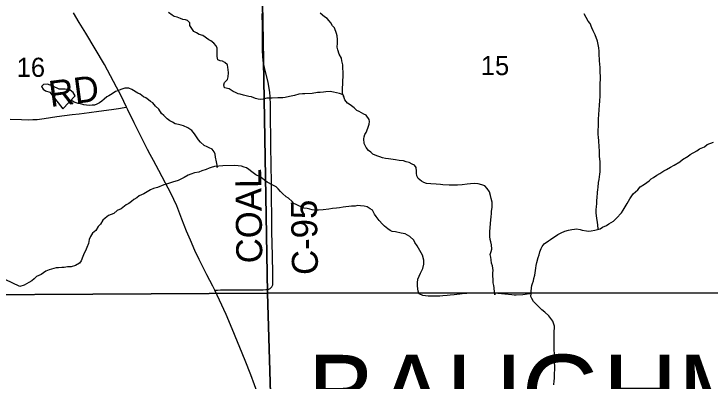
# Model space of a CAD drawing. Extents: x 1985906 to 2360102, y 891258 to 1222054.
# Drawn here: x 2185309 to 2193350, y 1041376 to 1045620 of the extents above; entities that cross this region are included whole.
import ezdxf

# ---------------------------------------------------------------- set-up
doc = ezdxf.new("R2010")
doc.units = 0
for name, color, linetype in [('GM_X_County_Road', 7, 'Continuous'), ('GM_X_County_Road_Text', 7, 'Continuous'), ('GM_X_Minor_Lake', 7, 'Continuous'), ('GM_X_Minor_River', 7, 'Continuous'), ('GM_X_Section', 7, 'Continuous'), ('GM_X_Section_Text', 7, 'Continuous'), ('GM_X_State_Route', 7, 'Continuous'), ('GM_X_Township_Road', 7, 'Continuous'), ('GM_X_Township_Road_Text', 7, 'Continuous'), ('GM_X_Township_Text', 7, 'Continuous')]:
    doc.layers.add(name, color=color, linetype=linetype)

msp = doc.modelspace()

# ---------------------------------------------------------------- linework, layer by layer
at = {"layer": 'GM_X_County_Road'}
msp.add_lwpolyline([(2187629.1, 1042425.6), (2187661, 1042428.3), (2187693.5, 1042431), (2187742.5, 1042432.8), (2187939.4, 1042432.5), (2188087.2, 1042431.8), (2188185.7, 1042431.8), (2188219.3, 1042433.2), (2188236.8, 1042435.4), (2188253.4, 1042439.8), (2188261.9, 1042443.6), (2188269.7, 1042448.4), (2188275.6, 1042452.6), (2188281.9, 1042458.4), (2188287.2, 1042465.4), (2188292.3, 1042474), (2188295.5, 1042482.3), (2188297.5, 1042490.3), (2188298.9, 1042499.4), (2188299.7, 1042507.5), (2188300.4, 1042524.4), (2188297.9, 1042639.5), (2188293.5, 1042803.6), (2188290.2, 1042984.2), (2188289.1, 1043082.6), (2188287.6, 1043279.6), (2188284.9, 1043493), (2188284, 1043591.4), (2188282, 1043706.8), (2188280.6, 1043837.4), (2188279.4, 1043902.9), (2188278.4, 1043968.1), (2188277.1, 1044000.4), (2188277.3, 1044047.6), (2188276.8, 1044112.6), (2188275.2, 1044192.8), (2188275.3, 1044225.1), (2188274, 1044372.4), (2188273.6, 1044437.2), (2188273.3, 1044498.7), (2188272.9, 1044565.9), (2188269.2, 1044664.3), (2188264.8, 1044713.7), (2188257.3, 1044762.6), (2188243.9, 1044827.1), (2188202.7, 1045002.5), (2188192.8, 1045050.5), (2188187.8, 1045082.8), (2188183.8, 1045131.5), (2188181.6, 1045197), (2188180, 1045361.1), (2188178.6, 1045476), (2188177.9, 1045624.1)], dxfattribs=at)
at = {"layer": 'GM_X_Minor_Lake'}
for points in [[(2186014.1, 1044675.2), (2185991.8, 1044711.2), (2185957.6, 1044739), (2185901.4, 1044748.7), (2185829.3, 1044752.2), (2185756.9, 1044783.8), (2185694.6, 1044809.4), (2185650.6, 1044805.1), (2185628.7, 1044780.9), (2185644.9, 1044751), (2185673.1, 1044731.1), (2185725.3, 1044715.4), (2185872.9, 1044524)], [(2185872.9, 1044524), (2186014.1, 1044675.2)]]:
    msp.add_lwpolyline(points, dxfattribs=at)
at = {"layer": 'GM_X_Minor_River'}
for points in [[(2189119.8, 1044656.8), (2189111.5, 1044686), (2189071.2, 1044699.9), (2189033, 1044709.7), (2188998.8, 1044715.5), (2188962.6, 1044723.3), (2188910.3, 1044721), (2188884.2, 1044716.9), (2188846, 1044712.7), (2188815.9, 1044712.5), (2188753.6, 1044702.1), (2188667.2, 1044695.6), (2188641.1, 1044695.5), (2188600.9, 1044693.2), (2188548.8, 1044678.9), (2188492.5, 1044666.6), (2188442.4, 1044654.3), (2188416.3, 1044650.1), (2188356, 1044649.8), (2188289.7, 1044647.4), (2188261.5, 1044645.2), (2188231.4, 1044645.1), (2188187.2, 1044634.8), (2188159.1, 1044630.6), (2188128.9, 1044634.5), (2188098.7, 1044642.3), (2188054.4, 1044660.1), (2188022.2, 1044666), (2187959.9, 1044679.7), (2187923.6, 1044691.5), (2187899.5, 1044695.4), (2187869.2, 1044711.3), (2187841, 1044723.1), (2187794.6, 1044755), (2187742.3, 1044766.7), (2187732.1, 1044798.8), (2187739.9, 1044828.9), (2187773.9, 1044863.2), (2187783.8, 1044893.3), (2187785.5, 1044939.5), (2187783.3, 1044977.6), (2187781.2, 1045001.6), (2187775, 1045031.7), (2187746.7, 1045057.6), (2187716.5, 1045075.5), (2187690.3, 1045079.4), (2187664.1, 1045091.2), (2187655.9, 1045127.3), (2187657.7, 1045163.4), (2187657.5, 1045195.5), (2187655.3, 1045223.6), (2187643.1, 1045251.6), (2187618.8, 1045283.6), (2187582.5, 1045309.4), (2187558.3, 1045319.3), (2187491.7, 1045369.1), (2187449.4, 1045380.9), (2187417.2, 1045400.8), (2187386.9, 1045418.7), (2187356.5, 1045462.7), (2187342.3, 1045486.6), (2187342.1, 1045518.7), (2187313.9, 1045542.7), (2187289.7, 1045552.6), (2187259.5, 1045554.4), (2187233.3, 1045568.3), (2187193, 1045584.1), (2187160.8, 1045592), (2187136.6, 1045605.9), (2187094.3, 1045635.7)], [(2189110, 1044956.8), (2189107.8, 1044982.9), (2189109.6, 1045031.1), (2189097.2, 1045079.1), (2189091, 1045109.2), (2189066.7, 1045153.2), (2189050.3, 1045203.2), (2189042.1, 1045235.3), (2189045.9, 1045281.4), (2189047.6, 1045325.6), (2189041.4, 1045367.7), (2189033.2, 1045393.7), (2189010.7, 1045459.8), (2188988.4, 1045483.7), (2188970.2, 1045517.7), (2188949.9, 1045541.7), (2188927.7, 1045567.7), (2188895.4, 1045585.5), (2188844.9, 1045627.4)], [(2192056.7, 1043130.7), (2192052.4, 1043183.8), (2192048.3, 1043207.9), (2192039.9, 1043260), (2192035.6, 1043316.1), (2192035.4, 1043356.2), (2192037.2, 1043394.4), (2192041, 1043426.5), (2192042.8, 1043468.6), (2192046.7, 1043492.7), (2192048.3, 1043554.9), (2192054.2, 1043589), (2192056, 1043613.1), (2192061.7, 1043673.3), (2192069.6, 1043705.5), (2192075.3, 1043767.7), (2192079.1, 1043795.8), (2192078.9, 1043829.9), (2192080.7, 1043868), (2192078.5, 1043912.1), (2192074.1, 1043976.3), (2192071.9, 1044012.4), (2192071.7, 1044044.5), (2192069.5, 1044076.6), (2192063, 1044162.8), (2192060.9, 1044188.8), (2192058.6, 1044233), (2192058.4, 1044263.1), (2192060, 1044335.3), (2192059.8, 1044371.4), (2192061.7, 1044395.5), (2192065.3, 1044465.7), (2192067.1, 1044503.8), (2192070.8, 1044574), (2192074.6, 1044606.2), (2192080.2, 1044678.4), (2192081.8, 1044752.6), (2192081.5, 1044812.8), (2192083.2, 1044871), (2192083, 1044899.1), (2192080.8, 1044943.2), (2192080.4, 1044999.3), (2192074, 1045079.5), (2192067.5, 1045163.8), (2192067.3, 1045189.8), (2192065.1, 1045227.9), (2192048.6, 1045306.1), (2192024, 1045380.2), (2191997.7, 1045426.2), (2191983.4, 1045458.2), (2191965, 1045508.2), (2191940.8, 1045538.2), (2191896.1, 1045620.2)], [(2190864.4, 1042390.7), (2190863, 1042374.9), (2190858.8, 1042405), (2190854.5, 1042453.1), (2190850.4, 1042481.1), (2190846.2, 1042513.2), (2190843.9, 1042551.3), (2190841.7, 1042591.4), (2190841.5, 1042627.5), (2190843.4, 1042653.6), (2190839.2, 1042681.7), (2190835, 1042707.7), (2190826.8, 1042739.8), (2190822.6, 1042777.9), (2190816.4, 1042809.9), (2190810.2, 1042838), (2190820, 1042876.1), (2190827.9, 1042902.2), (2190825.6, 1042950.4), (2190817.4, 1042986.4), (2190809.2, 1043014.5), (2190805, 1043046.5), (2190804.8, 1043086.7), (2190806.6, 1043110.8), (2190808.5, 1043144.9), (2190814.2, 1043201.1), (2190818, 1043235.2), (2190819.8, 1043279.3), (2190823.6, 1043309.4), (2190825.5, 1043337.5), (2190831.2, 1043385.7), (2190833.1, 1043413.8), (2190832.9, 1043443.9), (2190822.6, 1043485.9), (2190812.4, 1043522), (2190800.1, 1043564), (2190775.7, 1043604), (2190749.4, 1043634), (2190715.2, 1043645.8), (2190670.9, 1043657.6), (2190628.7, 1043659.4), (2190582.5, 1043657.1), (2190544.3, 1043650.9), (2190486.1, 1043646.6), (2190433.8, 1043640.2), (2190401.7, 1043640.1), (2190337.4, 1043639.7), (2190261, 1043645.3), (2190236.8, 1043647.2), (2190186.6, 1043650.9), (2190126.2, 1043654.6), (2190074, 1043658.3), (2190043.7, 1043672.2), (2190015.5, 1043688.1), (2189979.2, 1043716), (2189962.9, 1043750), (2189958.7, 1043778), (2189960.6, 1043804.1), (2189954.3, 1043844.2), (2189934.1, 1043872.2), (2189907.9, 1043884.1), (2189875.6, 1043902), (2189839.4, 1043909.8), (2189807.2, 1043921.6), (2189758.9, 1043927.4), (2189716.7, 1043933.2), (2189688.5, 1043939), (2189660.4, 1043940.9), (2189636.2, 1043944.8), (2189602, 1043950.6), (2189565.8, 1043958.4), (2189535.6, 1043968.3), (2189501.4, 1043978.1), (2189455, 1043999.9), (2189430.8, 1044023.9), (2189404.5, 1044039.8), (2189378.2, 1044077.7), (2189355.8, 1044121.7), (2189349.5, 1044175.9), (2189355.4, 1044200), (2189363.3, 1044226.1), (2189377.2, 1044250.2), (2189397.1, 1044298.5), (2189410.9, 1044344.7), (2189414.7, 1044374.8), (2189410.6, 1044400.9), (2189376.1, 1044448.8), (2189349.9, 1044460.7), (2189297.5, 1044490.5), (2189271.3, 1044504.4), (2189236.9, 1044536.3), (2189192.5, 1044570.2), (2189162.3, 1044588), (2189129.9, 1044626), (2189113.6, 1044676), (2189105.4, 1044700.1), (2189105.1, 1044750.2), (2189108.7, 1044822.4), (2189108.5, 1044854.5), (2189110.3, 1044890.7), (2189110, 1044956.8)], [(2187655.6, 1043860), (2187657, 1043845.5), (2187654.8, 1043871.6), (2187648.6, 1043911.7), (2187636.2, 1043963.8), (2187632, 1043997.8), (2187621.8, 1044027.9), (2187597.5, 1044055.8), (2187565.3, 1044071.7), (2187539.1, 1044083.6), (2187504.8, 1044099.4), (2187462.4, 1044137.3), (2187442.2, 1044165.3), (2187409.8, 1044209.2), (2187393.6, 1044233.2), (2187365.2, 1044271.2), (2187318.8, 1044305), (2187268.4, 1044324.8), (2187242.3, 1044332.7), (2187210.1, 1044340.5), (2187171.8, 1044350.3), (2187139.5, 1044370.2), (2187111.3, 1044384.1), (2187079, 1044406), (2187038.6, 1044447.9), (2187014.4, 1044467.8), (2186983.9, 1044519.8), (2186945.6, 1044553.7), (2186913.2, 1044591.6), (2186887, 1044607.5), (2186862.7, 1044627.4), (2186832.5, 1044651.4), (2186804.3, 1044661.2), (2186765.9, 1044693.1), (2186739.7, 1044703), (2186671.1, 1044746.7), (2186634.9, 1044762.6), (2186590.7, 1044760.3), (2186542.5, 1044748), (2186510.4, 1044731.8), (2186482.4, 1044721.6), (2186442.3, 1044695.3), (2186406.2, 1044673.1), (2186382.2, 1044660.9), (2186352.2, 1044634.7), (2186322.2, 1044612.4), (2186296.1, 1044592.2), (2186266.1, 1044578), (2186238, 1044565.8), (2186211.9, 1044565.7), (2186179.7, 1044563.5), (2186145.6, 1044565.3), (2186117.4, 1044569.2), (2186091.2, 1044577), (2186051, 1044584.8), (2186004.7, 1044598.6), (2185966.3, 1044623.9)], [(2192768.7, 1043777.5), (2192816.7, 1043805.9), (2192844.8, 1043822.1), (2192892.9, 1043850.4), (2192935, 1043872.7), (2193001.1, 1043911.2), (2193031.1, 1043937.4), (2193095.2, 1043975.9), (2193121.2, 1043996.1), (2193195.3, 1044036.7), (2193227.4, 1044060.9), (2193283.5, 1044085.3), (2193317.5, 1044109.5), (2193389.8, 1044136)], [(2187588.7, 1043845.2), (2187562.6, 1043837), (2187530.5, 1043820.8), (2187480.3, 1043808.4), (2187444.3, 1043792.2), (2187394.1, 1043781.9), (2187353.9, 1043767.6), (2187321.9, 1043755.4), (2187275.8, 1043729.1), (2187207.6, 1043696.6), (2187141.4, 1043674.2), (2187071.2, 1043653.7), (2187039.1, 1043643.5), (2186968.9, 1043615), (2186920.7, 1043602.7), (2186884.6, 1043588.5), (2186808.5, 1043539.9), (2186756.4, 1043517.6), (2186726.4, 1043495.3), (2186694.3, 1043475.1), (2186668.3, 1043450.9), (2186636.3, 1043428.7), (2186604.2, 1043414.4), (2186548.2, 1043368), (2186502.1, 1043349.7), (2186462.1, 1043313.4), (2186401.9, 1043291), (2186361.9, 1043258.6), (2186333.9, 1043234.4), (2186310, 1043190.2), (2186282, 1043161.9), (2186254.2, 1043115.6), (2186216.1, 1043087.3), (2186192.2, 1043049.1), (2186176.4, 1043012.9), (2186168.6, 1042966.7), (2186150.8, 1042918.5), (2186134.9, 1042882.3), (2186121, 1042856.1), (2186103.1, 1042815.9), (2186085.3, 1042765.6), (2186067.3, 1042739.5), (2186019.3, 1042711.1), (2185969.1, 1042698.8), (2185928.9, 1042696.6), (2185890.8, 1042690.3), (2185860.6, 1042688.2), (2185822.4, 1042686), (2185798.3, 1042683.8), (2185768.2, 1042679.6), (2185714, 1042661.3), (2185676, 1042645), (2185623.9, 1042608.6), (2185569.8, 1042584.3), (2185541.8, 1042558), (2185515.8, 1042535.8), (2185479.7, 1042517.6), (2185425.6, 1042483.2), (2185375.5, 1042468.8), (2185206.7, 1042549.4)], [(2191283.4, 1042391.7), (2191265, 1042383.1), (2191186.6, 1042372.7), (2191110.3, 1042370.2), (2191086.1, 1042370.1), (2191060, 1042374), (2190977.5, 1042381.5), (2190860.9, 1042390.9), (2190794.6, 1042392.6), (2190766.4, 1042394.4), (2190613.7, 1042393.6), (2190581.5, 1042391.4), (2190539.3, 1042389.1), (2190513.2, 1042389), (2190485.1, 1042386.8), (2190459, 1042380.7), (2190424.8, 1042378.5), (2190392.7, 1042372.3), (2190348.5, 1042368), (2190312.3, 1042363.8), (2190264.1, 1042361.5), (2190230, 1042359.3), (2190189.8, 1042359.1), (2190145.6, 1042356.9), (2190119.4, 1042356.7), (2190093.3, 1042358.6), (2190030.9, 1042364.3), (2189988.6, 1042384.1), (2189978.4, 1042414.1), (2189974.2, 1042442.2), (2189970, 1042478.3), (2189969.8, 1042510.4), (2189975.6, 1042552.5), (2189989.5, 1042588.7), (2190005.4, 1042622.9), (2190031.2, 1042679.2), (2190045, 1042727.4), (2190044.7, 1042773.5), (2190028.3, 1042831.6), (2189997.9, 1042887.6), (2189965.4, 1042939.6), (2189939.1, 1042979.6), (2189926.9, 1043003.6), (2189882.4, 1043047.5), (2189828, 1043077.2), (2189779.7, 1043087), (2189715.3, 1043100.7), (2189679.1, 1043106.5), (2189652.9, 1043116.4), (2189628.7, 1043134.3), (2189590.3, 1043168.2), (2189566.1, 1043190.1), (2189527.6, 1043234.1), (2189491.2, 1043280), (2189475, 1043304), (2189448.6, 1043352), (2189422.4, 1043367.9), (2189388.1, 1043389.8), (2189355.9, 1043397.6), (2189311.6, 1043403.4), (2189277.4, 1043405.2), (2189249.3, 1043399), (2189209.1, 1043396.8), (2189179, 1043392.6), (2189140.8, 1043390.4), (2189110.7, 1043386.2), (2189068.6, 1043379.9), (2189036.4, 1043375.8), (2188990.2, 1043371.5), (2188948, 1043363.2), (2188881.8, 1043356.8), (2188825.5, 1043352.5), (2188785.3, 1043352.3), (2188753.1, 1043356.1), (2188725, 1043362), (2188694.8, 1043369.9), (2188656.5, 1043375.7), (2188567.9, 1043419.3), (2188541.7, 1043427.2), (2188521.5, 1043451.1), (2188481, 1043491), (2188454.8, 1043504.9), (2188410.4, 1043544.8), (2188386.1, 1043566.7), (2188361.8, 1043598.7), (2188337.6, 1043622.6), (2188299.3, 1043640.5), (2188234.8, 1043676.2), (2188154.1, 1043738), (2188101.7, 1043761.7), (2188057.3, 1043795.6), (2188020.9, 1043821.5), (2187996.7, 1043839.4), (2187968.5, 1043849.3), (2187936.3, 1043859.1), (2187898.1, 1043864.9), (2187861.9, 1043866.7), (2187721.2, 1043865.9), (2187675, 1043861.7), (2187626.8, 1043857.4), (2187588.7, 1043845.2)], [(2191544.2, 1041333.6), (2191550, 1041377.7), (2191551.8, 1041407.8), (2191553.7, 1041431.9), (2191553.5, 1041460), (2191555.2, 1041514.2), (2191554.6, 1041626.5), (2191552.4, 1041660.6), (2191552.2, 1041690.7), (2191550, 1041736.8), (2191547.7, 1041776.9), (2191547.4, 1041837.1), (2191549.1, 1041883.2), (2191548.9, 1041929.3), (2191552.5, 1042009.6), (2191542.2, 1042045.7), (2191534, 1042069.7), (2191511.8, 1042099.7), (2191485.4, 1042131.6), (2191441, 1042171.5), (2191406.7, 1042201.4), (2191333.9, 1042273.2), (2191309.7, 1042295.1), (2191291.4, 1042329.1), (2191279.2, 1042355.1), (2191283, 1042387.2), (2191284.9, 1042411.3), (2191288.7, 1042453.5), (2191290.5, 1042479.5), (2191298.4, 1042505.7), (2191308.3, 1042535.8), (2191314.2, 1042561.9), (2191324, 1042602.1), (2191327.9, 1042626.2), (2191335.6, 1042680.4), (2191339.5, 1042712.5), (2191347.3, 1042748.7), (2191365.1, 1042804.9), (2191375, 1042837.1), (2191382.8, 1042869.2), (2191398.7, 1042907.4), (2191410.6, 1042933.6), (2191434.6, 1042961.8), (2191482.6, 1042996.1), (2191506.6, 1043014.3), (2191532.7, 1043030.5), (2191562.7, 1043052.8), (2191592.8, 1043071), (2191630.8, 1043091.2), (2191670.9, 1043107.5), (2191713.1, 1043121.8), (2191751.2, 1043130), (2191783.3, 1043134.2), (2191807.5, 1043136.3), (2191847.7, 1043128.5), (2191871.9, 1043120.7), (2191924.2, 1043112.9), (2191950.3, 1043111.1), (2191976.4, 1043111.2), (2192018.6, 1043119.5), (2192080.8, 1043137.8), (2192106.8, 1043156), (2192153, 1043174.4), (2192179, 1043194.6), (2192235.1, 1043225), (2192269.1, 1043261.3), (2192327, 1043319.8), (2192346.9, 1043351.9), (2192392.7, 1043428.4), (2192424.6, 1043484.8), (2192460.5, 1043539.1), (2192514.5, 1043587.6), (2192540.4, 1043619.8), (2192590.5, 1043652.2), (2192618.5, 1043670.4), (2192644.5, 1043690.6), (2192670.5, 1043712.8), (2192694.6, 1043731), (2192734.6, 1043757.3), (2192768.7, 1043777.5)]]:
    msp.add_lwpolyline(points, dxfattribs=at)
at = {"layer": 'GM_X_Section'}
for points in [[(2188145, 1047770.6), (2188237.5, 1042391.8), (2182856.1, 1042363.2), (2182807.4, 1047760.4)], [(2193522.5, 1047799.2), (2193573.2, 1042398), (2188237.5, 1042391.8), (2188145, 1047770.6)], [(2182856.1, 1042363.2), (2188237.5, 1042391.8), (2188401.5, 1036863.6), (2182883.5, 1036889.8)], [(2188237.5, 1042391.8), (2193573.2, 1042398), (2193674.7, 1036903.2), (2188401.5, 1036863.6)]]:
    msp.add_lwpolyline(points, close=True, dxfattribs=at)
at = {"layer": 'GM_X_State_Route'}
msp.add_lwpolyline([(2188131.4, 1041218), (2188043.7, 1041447.9), (2187977.8, 1041615.9), (2187829.1, 1041980.4), (2187758.7, 1042146.7), (2187684.2, 1042311.2), (2187629.1, 1042425.6), (2187605.8, 1042473.9), (2187538.4, 1042605.4), (2187449.4, 1042780.9), (2187400.1, 1042884.5), (2187346.7, 1043004.1), (2187303.3, 1043110.2), (2187249.7, 1043247.6), (2187214.4, 1043339.6), (2187189.6, 1043400.4), (2187156.5, 1043475.4), (2187120.6, 1043549.1), (2187089.9, 1043607), (2187058.5, 1043664.6), (2187019.7, 1043736.8), (2186981.3, 1043809.1), (2186919.5, 1043924.4), (2186881, 1043996.5), (2186850.5, 1044054.4), (2186761.7, 1044230), (2186696.3, 1044362.3), (2186624.4, 1044509.8), (2186609.3, 1044541.2), (2186546.1, 1044672.4), (2186494.9, 1044775.2), (2186426, 1044905.9), (2186354.6, 1045034.8), (2186248, 1045217.4), (2186139.1, 1045396.8), (2186063.5, 1045521.6), (2185995.3, 1045633.5)], dxfattribs=at)
at = {"layer": 'GM_X_Township_Road'}
msp.add_lwpolyline([(2185265.7, 1044404.4), (2185396.5, 1044399.6), (2185478.2, 1044397.1), (2185527.4, 1044398), (2185576.6, 1044401.6), (2185658.6, 1044412.1), (2185804.5, 1044432.9), (2185892.4, 1044444.7), (2185982.4, 1044456.7), (2186063.3, 1044467.2), (2186176.9, 1044481.6), (2186290.7, 1044495.2), (2186435.4, 1044514.5), (2186517.9, 1044526.4), (2186582.4, 1044536.8), (2186609.3, 1044541.2)], dxfattribs=at)

# ---------------------------------------------------------------- texts
at = {"layer": 'GM_X_County_Road_Text'}
for s, rotation, p in [('COAL', 90.75336, (2188178.4, 1042739.2)), ('C-95', 91.02304, (2188821.9, 1042605.6))]:
    msp.add_text(s, height=300, rotation=rotation, dxfattribs=at).set_placement(p)
at = {"layer": 'GM_X_Section_Text'}
for s, p in [('16', (2185339.6, 1044892.8)), ('15', (2190701, 1044913.1))]:
    msp.add_text(s, height=221, rotation=0.00001, dxfattribs=at).set_placement(p)
at = {"layer": 'GM_X_Township_Road_Text'}
msp.add_text('RD', height=300, rotation=7.43149, dxfattribs=at).set_placement((2185731.6, 1044543.3))
at = {"layer": 'GM_X_Township_Text'}
msp.add_text('BAUGHMAN', height=900, rotation=0.00001, dxfattribs=at).set_placement((2188697.5, 1040780.5))

doc.saveas('drawing.dxf')
